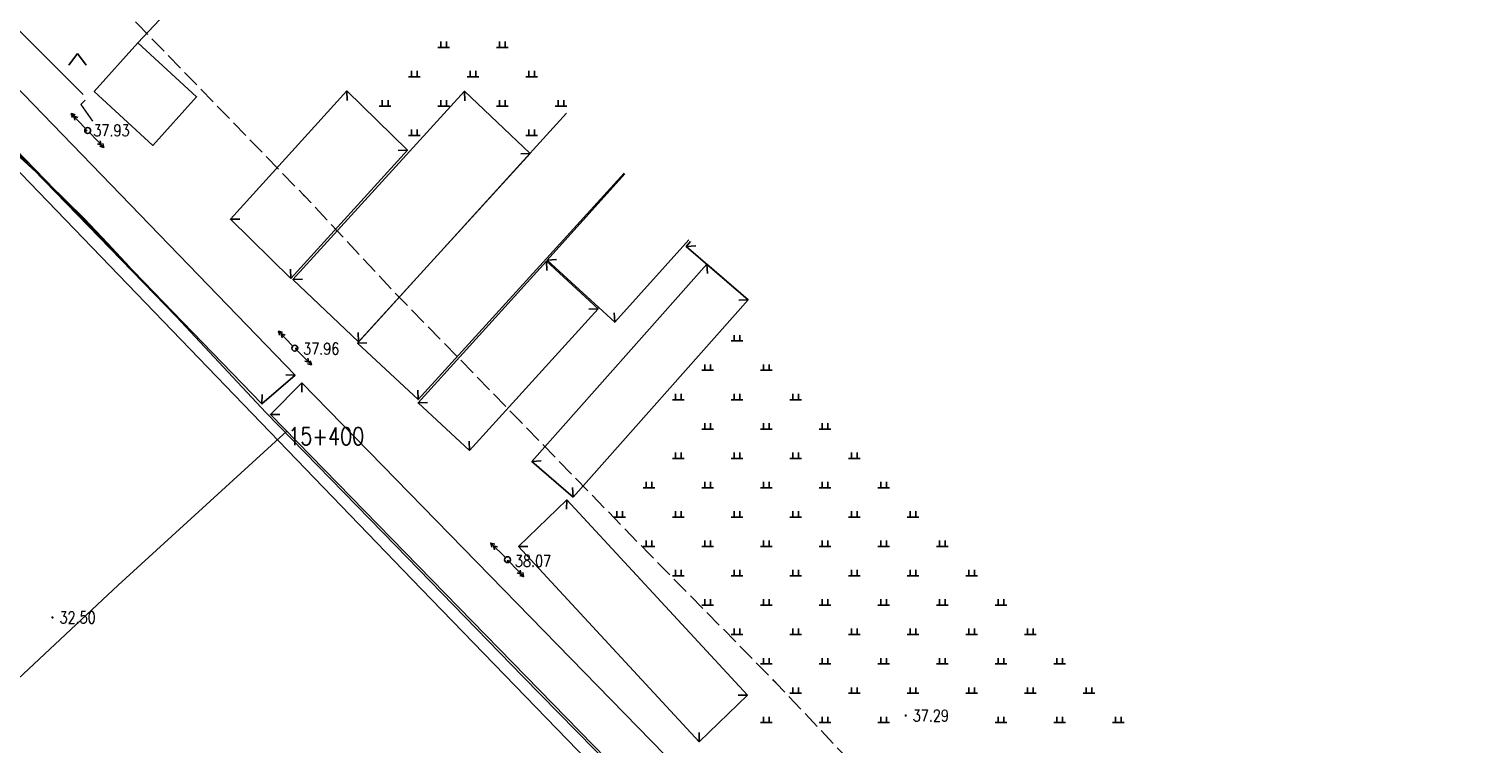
# Model space of a CAD drawing. Extents: x 39508475 to 39522402, y 3783947 to 3795549.
# Tile 274 of 323: x 39520818 to 39521066, y 3788669 to 3788791. Entities that reach past the tile are written whole.
import ezdxf
from ezdxf.enums import TextEntityAlignment as Align

# ---------------------------------------------------------------- set-up
doc = ezdxf.new("R2010")
doc.units = 0
doc.linetypes.add('X0', pattern=[4, 3, -1])
doc.layers.get('0').update_dxf_attribs({"linetype": 'CONTINUOUS'})
for name, color, linetype in [('DMTZ', 3, 'CONTINUOUS'), ('GCD', 1, 'CONTINUOUS'), ('GXYZ', 2, 'CONTINUOUS'), ('JMD', 6, 'CONTINUOUS'), ('SXSS', 5, 'CONTINUOUS'), ('ZBTZ', 3, 'CONTINUOUS'), ('断面线', 2, 'CONTINUOUS')]:
    doc.layers.add(name, color=color, linetype=linetype)
doc.layers.add('JCDL_ZBX', color=3, linetype='CONTINUOUS', lineweight=0)
doc.styles.add('HZ', font='rs', dxfattribs={"width": 0.8, "bigfont": 'hztxt'})
doc.linetypes.add('10422', pattern='A,2,[150,AAA.SHX,S=1,R=0,X=0,Y=1],2,[177,AAA.SHX,S=1,R=0,X=0,Y=0.8],1e-09', length=4)
doc.linetypes.add('444', pattern='A,4.5,[145,AAA.SHX,S=1,R=0,X=0,Y=1],4.5,-0.5,[146,AAA.SHX,S=1,R=0,X=0,Y=0],-0.5', length=10)
doc.linetypes.add('X4', pattern='A,0,-1e-09,[149,symbolx.shx,S=0.15,R=0,X=0,Y=0],-1.6', length=1.6)
doc.linetypes.add('X49', pattern='A,0,[5,symbolt.shx,S=1,R=0,X=0,Y=0],-10', length=10)

# ---------------------------------------------------------------- blocks, each defined once
blk = doc.blocks.new('9420003')
at = {"color": 0, "linetype": 'Continuous'}
for p, q in [((-1.5, -2), (0, 0)), ((0, 0), (1.5, -2))]:
    blk.add_line(p, q, dxfattribs=at)
blk = doc.blocks.new('gc119')
for p, q in [((-1, 0), (1, 0)), ((-0.5, 1), (-0.5, 0)), ((0.5, 1), (0.5, 0))]:
    blk.add_line(p, q)
blk = doc.blocks.new('gc013a')
at = {"linetype": 'Continuous'}
blk.add_line((0.5, 0), (4, 0), dxfattribs=at)
at = {"linetype": 'Continuous', "flags": 128}
for points in [[(2.77, 0.35), (3.38, 0), (2.77, -0.35)], [(3.39, 0.35), (4, 0), (3.39, -0.35)]]:
    blk.add_lwpolyline(points, dxfattribs=at)
blk = doc.blocks.new('gc170')
at = {"linetype": 'Continuous'}
blk.add_circle((0, 0), 0.5, dxfattribs=at)
blk = doc.blocks.new('gc200')
at = {"const_width": 0.2}
blk.add_lwpolyline([(-0.1, 0, 1), (0.1, 0, 1)], format="xyb", close=True, dxfattribs=at)

msp = doc.modelspace()

# ---------------------------------------------------------------- linework, layer by layer
at = {"layer": 'DMTZ', "color": 1, "linetype": 'X0', "flags": 128}
msp.add_lwpolyline([(39521100.73256, 3788520.48251), (39521084.90442, 3788536.90203, 0.008354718), (39521084.1967, 3788537.61205), (39521066.57549, 3788554.7096), (39521044.09249, 3788578.11886, 0.006983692), (39521043.50363, 3788578.71508), (39521009.45491, 3788612.23983), (39520987.2343, 3788634.9209), (39520966.25133, 3788657.03493), (39520945.30628, 3788679.19352, 0.005098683), (39520944.88149, 3788679.63385), (39520923.57928, 3788701.26893), (39520901.94204, 3788723.51771, 0.000490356), (39520901.90097, 3788723.55985), (39520880.02706, 3788745.96391), (39520865.01923, 3788762.03828, 0.005046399), (39520864.60153, 3788762.47671), (39520836.43922, 3788791.44548), (39520794.19297, 3788835.03498, 0.003325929), (39520793.91331, 3788835.31972), (39520778.04624, 3788851.26135), (39520762.30371, 3788867.60766)], format="xyb", dxfattribs=at)
at = {"layer": 'DMTZ', "linetype": '10422', "flags": 128}
msp.add_lwpolyline([(39521079.13397, 3788499.66182), (39521063.30583, 3788516.08134), (39521045.30497, 3788533.54726), (39521022.45554, 3788557.33803), (39520988.21434, 3788591.05231), (39520965.6369, 3788614.09761), (39520944.46918, 3788636.40633), (39520923.50448, 3788658.58573), (39520902.13721, 3788680.28688), (39520880.43532, 3788702.60214), (39520858.32742, 3788725.24584), (39520843.09103, 3788741.56503), (39520814.91269, 3788770.55028), (39520772.65043, 3788814.1563), (39520756.60908, 3788830.27303), (39520740.69518, 3788846.79729)], dxfattribs=at)
at = {"layer": 'JCDL_ZBX', "color": 114, "linetype": 'X49', "lineweight": 0, "true_color": 0x009944}
msp.add_lwpolyline([(39520764.1688, 3788824.91009), (39520772.8268, 3788814.72709), (39520788.3668, 3788797.73709), (39520791.0308, 3788794.95409), (39520795.9598, 3788791.31409), (39520801.0948, 3788785.36409), (39520807.0448, 3788778.39309), (39520815.0218, 3788770.01609), (39520821.2308, 3788764.25909), (39520827.3208, 3788758.29309), (39520831.3078, 3788754.11809), (39520835.1028, 3788750.00109)], dxfattribs=at)
at = {"layer": 'JCDL_ZBX', "color": 114, "linetype": 'X4', "lineweight": 0, "true_color": 0x009944}
msp.add_lwpolyline([(39520827.5228, 3788778.49109), (39520826.7518, 3788777.71209), (39520828.7328, 3788774.91009)], dxfattribs=at)
at = {"layer": 'JMD', "linetype": 'Continuous'}
for p, q in [((39520872.14644, 3788780.03555), (39520872.19218, 3788778.43621)), ((39520892.19951, 3788779.98113), (39520892.25529, 3788778.38211)), ((39520882.44829, 3788769.93563), (39520880.84895, 3788769.8899)), ((39520903.35618, 3788769.35903), (39520901.75716, 3788769.30324)), ((39520852.26294, 3788758.17689), (39520853.86228, 3788758.22263)), ((39520929.99381, 3788753.55031), (39520931.58924, 3788753.67113)), ((39520862.56479, 3788748.07697), (39520862.51905, 3788749.67632)), ((39520906.16508, 3788751.04453), (39520906.23576, 3788749.44609)), ((39520906.27893, 3788751.24514), (39520907.87718, 3788751.32001)), ((39520933.51878, 3788750.52885), (39520933.62522, 3788748.93239)), ((39520862.9353, 3788747.94387), (39520864.53433, 3788747.99965)), ((39520940.534, 3788744.48251), (39520938.93754, 3788744.37608)), ((39520914.94719, 3788742.94086), (39520913.34875, 3788742.87018)), ((39520917.79381, 3788740.64098), (39520917.71894, 3788742.23923)), ((39520873.93819, 3788737.09543), (39520875.53687, 3788737.16042)), ((39520874.09198, 3788737.32176), (39520874.0362, 3788738.92079)), ((39520863.30145, 3788731.64533), (39520861.70296, 3788731.71475)), ((39520864.45363, 3788730.35182), (39520864.44952, 3788728.75182)), ((39520857.63246, 3788726.72371), (39520857.70188, 3788728.3222)), ((39520884.26374, 3788727.46084), (39520884.19875, 3788729.05952)), ((39520884.2563, 3788726.91435), (39520885.85474, 3788726.98502)), ((39520859.09675, 3788724.92295), (39520860.69674, 3788724.91883)), ((39520893.0384, 3788718.81067), (39520892.96773, 3788720.40911)), ((39520903.66448, 3788716.91954), (39520905.26094, 3788717.02597)), ((39520910.6797, 3788710.8732), (39520910.57327, 3788712.46966)), ((39520909.60911, 3788710.37711), (39520909.56115, 3788708.77783)), ((39520901.35814, 3788702.47115), (39520902.95742, 3788702.42319)), ((39520940.4116, 3788677.09972), (39520938.81232, 3788677.14767)), ((39520932.16064, 3788669.19376), (39520932.20859, 3788670.79304))]:
    msp.add_line(p, q, dxfattribs=at)
at = {"layer": 'JMD', "linetype": 'Continuous', "flags": 128}
for points in [[(39520767.38176, 3788830.75349), (39520863.30145, 3788731.64533), (39520857.63246, 3788726.72371), (39520761.71277, 3788825.83188)], [(39520836.49951, 3788788.26438), (39520846.49803, 3788779.06445), (39520839.04455, 3788770.74893), (39520829.04602, 3788779.94886)], [(39520862.56479, 3788748.07697), (39520882.44829, 3788769.93563), (39520872.14644, 3788780.03555), (39520852.26294, 3788758.17689)], [(39520874.09198, 3788737.32176), (39520903.35618, 3788769.35903), (39520892.19951, 3788779.98113), (39520862.9353, 3788747.94387)], [(39520893.0384, 3788718.81067), (39520914.94719, 3788742.94086), (39520906.16508, 3788751.04453), (39520884.2563, 3788726.91435)], [(39520910.6797, 3788710.8732), (39520940.534, 3788744.48251), (39520933.51878, 3788750.52885), (39520903.66448, 3788716.91954)], [(39520864.45363, 3788730.35182), (39520928.62499, 3788664.64524), (39520923.2681, 3788659.21637), (39520859.09675, 3788724.92295)], [(39520901.35814, 3788702.47115), (39520932.16064, 3788669.19376), (39520940.4116, 3788677.09972), (39520909.60911, 3788710.37711)]]:
    msp.add_lwpolyline(points, close=True, dxfattribs=at)
at = {"layer": 'JMD', "linetype": '444', "flags": 128}
for points in [[(39520866.82551, 3788820.46685), (39520836.49951, 3788788.26438)], [(39520795.7478, 3788810.79609), (39520827.16467, 3788779.41717)]]:
    msp.add_lwpolyline(points, dxfattribs=at)
at = {"layer": 'JMD', "linetype": 'Continuous', "flags": 128}
for points in [[(39520909.58156, 3788776.23049), (39520873.93819, 3788737.09543), (39520884.26374, 3788727.46084), (39520919.41548, 3788766.05611)], [(39520919.51708, 3788765.95099), (39520906.27893, 3788751.24514), (39520917.79381, 3788740.64098), (39520930.42166, 3788754.66887)], [(39520930.70346, 3788754.37731), (39520929.99381, 3788753.55031), (39520938.95013, 3788745.84513)]]:
    msp.add_lwpolyline(points, dxfattribs=at)
at = {"layer": 'SXSS', "linetype": 'Continuous', "flags": 128}
msp.add_lwpolyline([(39520738.85921, 3788844.98438), (39520758.69358, 3788826.44088), (39520789.17943, 3788794.27876), (39520884.76863, 3788695.25965), (39520989.75752, 3788586.99795), (39521044.261, 3788531.839), (39521123.742, 3788450.314), (39521197.116, 3788375.69), (39521245.70004, 3788325.54973), (39521262.59546, 3788308.16564), (39521281.684, 3788289.621), (39521325.713, 3788244.497), (39521391.481, 3788177.64), (39521504.382, 3788061.169), (39521564.54, 3787984.991), (39521584.251, 3787956.945), (39521623.048, 3787903.969), (39521656.927, 3787857.512), (39521675.33859, 3787832.60197), (39521692.68081, 3787810.39955)], dxfattribs=at)
at = {"layer": '断面线', "linetype": 'Continuous', "flags": 128}
msp.add_lwpolyline([(39520861.87196, 3788722.08134), (39520833.16104, 3788695.84402), (39520758.57843, 3788626.14993)], dxfattribs=at)

# ---------------------------------------------------------------- block references
at = {"layer": 'GCD', "linetype": 'Continuous'}
ref = msp.add_blockref('gc200', (39520827.706, 3788773.312, 37.925), dxfattribs=at)
ref.add_attrib('height', '37.93', dxfattribs={"linetype": 'Continuous', "height": 2, "style": 'HZ', "width": 0.8}).set_placement((39520828.906, 3788773.312, 37.925), align=Align.MIDDLE_LEFT)
ref = msp.add_blockref('gc200', (39520863.471, 3788736.131, 37.956), dxfattribs=at)
ref.add_attrib('height', '37.96', dxfattribs={"linetype": 'Continuous', "height": 2, "style": 'HZ', "width": 0.8}).set_placement((39520864.671, 3788736.131, 37.956), align=Align.MIDDLE_LEFT)
ref = msp.add_blockref('gc200', (39520899.582, 3788699.981, 38.071), dxfattribs=at)
ref.add_attrib('height', '38.07', dxfattribs={"linetype": 'Continuous', "height": 2, "style": 'HZ', "width": 0.8}).set_placement((39520900.782, 3788699.981, 38.071), align=Align.MIDDLE_LEFT)
ref = msp.add_blockref('gc200', (39520821.933, 3788690.357, 32.499), dxfattribs=at)
ref.add_attrib('height', '32.50', dxfattribs={"linetype": 'Continuous', "height": 2, "style": 'HZ', "width": 0.8}).set_placement((39520823.133, 3788690.357, 32.499), align=Align.MIDDLE_LEFT)
ref = msp.add_blockref('gc200', (39520967.3923, 3788673.651, 37.29), dxfattribs=at)
ref.add_attrib('height', '37.29', dxfattribs={"linetype": 'Continuous', "height": 2, "style": 'HZ', "width": 0.8}).set_placement((39520968.5923, 3788673.651, 37.29), align=Align.MIDDLE_LEFT)
at = {"layer": 'GXYZ', "linetype": 'Continuous'}
for p, rotation in [((39520827.92949, 3788773.30566), 134.0432390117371), ((39520827.92949, 3788773.30566), 313.5947866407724), ((39520863.24404, 3788736.21497), 133.5947866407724), ((39520863.24404, 3788736.21497), 315.1932471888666), ((39520899.49976, 3788700.203), 135.1932471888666), ((39520899.49976, 3788700.203), 313.7108061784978)]:
    msp.add_blockref('gc013a', p, dxfattribs=dict(at, rotation=rotation))
for p in [(39520827.92949, 3788773.30566), (39520863.24404, 3788736.21497), (39520899.49976, 3788700.203)]:
    msp.add_blockref('gc170', p, dxfattribs=at)
at = {"layer": 'ZBTZ'}
msp.add_blockref('9420003', (39520826.2038, 3788786.42809), dxfattribs=at)
at = {"layer": 'ZBTZ', "linetype": 'Continuous'}
for p in [(39520888.63691, 3788787.45344), (39520898.63691, 3788787.45344), (39520883.63691, 3788782.45344), (39520893.63691, 3788782.45344), (39520903.63691, 3788782.45344), (39520878.63691, 3788777.45344), (39520888.63691, 3788777.45344), (39520898.63691, 3788777.45344), (39520908.63691, 3788777.45344), (39520883.63691, 3788772.45344), (39520903.63691, 3788772.45344), (39520938.63691, 3788737.45344), (39520933.63691, 3788732.45344), (39520943.63691, 3788732.45344), (39520928.63691, 3788727.45344), (39520938.63691, 3788727.45344), (39520948.63691, 3788727.45344), (39520933.63691, 3788722.45344), (39520943.63691, 3788722.45344), (39520953.63691, 3788722.45344), (39520928.63691, 3788717.45344), (39520938.63691, 3788717.45344), (39520948.63691, 3788717.45344), (39520958.63691, 3788717.45344), (39520923.63691, 3788712.45344), (39520933.63691, 3788712.45344), (39520943.63691, 3788712.45344), (39520953.63691, 3788712.45344), (39520963.63691, 3788712.45344), (39520918.63691, 3788707.45344), (39520928.63691, 3788707.45344), (39520938.63691, 3788707.45344), (39520948.63691, 3788707.45344), (39520958.63691, 3788707.45344), (39520968.63691, 3788707.45344), (39520923.63691, 3788702.45344), (39520933.63691, 3788702.45344), (39520943.63691, 3788702.45344), (39520953.63691, 3788702.45344), (39520963.63691, 3788702.45344), (39520973.63691, 3788702.45344), (39520928.63691, 3788697.45344), (39520938.63691, 3788697.45344), (39520948.63691, 3788697.45344), (39520958.63691, 3788697.45344), (39520968.63691, 3788697.45344), (39520978.63691, 3788697.45344), (39520933.63691, 3788692.45344), (39520943.63691, 3788692.45344), (39520953.63691, 3788692.45344), (39520963.63691, 3788692.45344), (39520973.63691, 3788692.45344), (39520983.63691, 3788692.45344), (39520938.63691, 3788687.45344), (39520948.63691, 3788687.45344), (39520958.63691, 3788687.45344), (39520968.63691, 3788687.45344), (39520978.63691, 3788687.45344), (39520988.63691, 3788687.45344), (39520943.63691, 3788682.45344), (39520953.63691, 3788682.45344), (39520963.63691, 3788682.45344), (39520973.63691, 3788682.45344), (39520983.63691, 3788682.45344), (39520993.63691, 3788682.45344), (39520948.63691, 3788677.45344), (39520958.63691, 3788677.45344), (39520968.63691, 3788677.45344), (39520978.63691, 3788677.45344), (39520988.63691, 3788677.45344), (39520998.63691, 3788677.45344), (39520943.63691, 3788672.45344), (39520953.63691, 3788672.45344), (39520963.63691, 3788672.45344), (39520983.63691, 3788672.45344), (39520993.63691, 3788672.45344), (39521003.63691, 3788672.45344)]:
    msp.add_blockref('gc119', p, dxfattribs=at)

# ---------------------------------------------------------------- texts
at = {"layer": '断面线', "linetype": 'Continuous', "style": 'HZ', "width": 0.8}
msp.add_text('15+400', height=3, dxfattribs=at).set_placement((39520875.08691, 3788721.22455), align=Align.MIDDLE_RIGHT)

doc.saveas('drawing.dxf')
